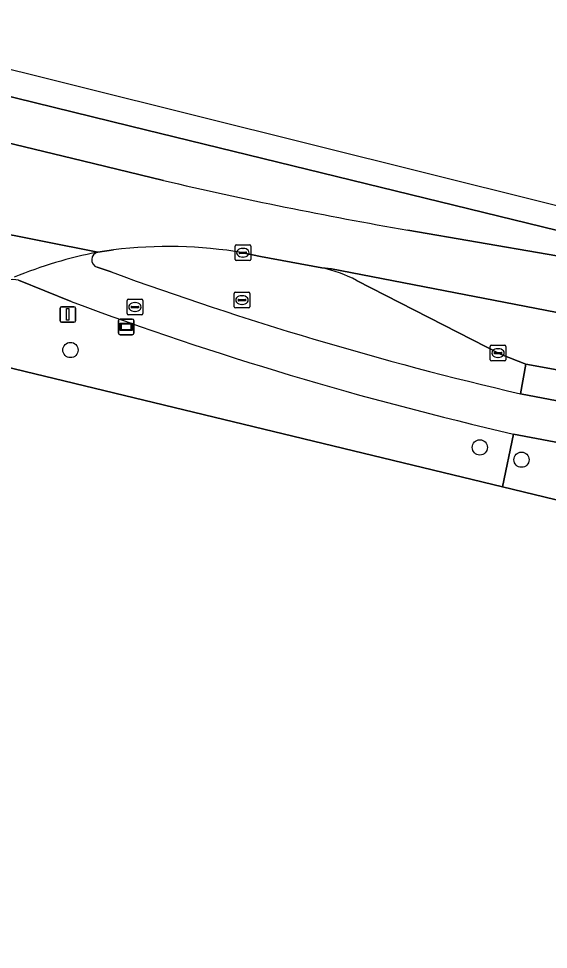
# Model space of a CAD drawing. Extents: x 163266 to 164362, y 381528 to 382286.
# Drawn here: x 164190 to 164224, y 382139 to 382198.6 of the extents above; entities that cross this region are included whole.
import ezdxf

# ---------------------------------------------------------------- set-up
doc = ezdxf.new("R2010")
doc.units = 0
for name, color, linetype in [('IMGEO_Berm_groen', 7, 'Continuous'), ('IMGEO_Boom', 7, 'Continuous'), ('IMGEO_Brandkraan', 7, 'Continuous'), ('IMGEO_Fietspad_gesloten', 7, 'Continuous'), ('IMGEO_Gemengd_bos', 7, 'Continuous'), ('IMGEO_Kolk', 7, 'Continuous'), ('IMGEO_Rijbaan_regionaal_gesloten', 7, 'Continuous'), ('IMGEO_Rioolput', 7, 'Continuous'), ('IMGEO_Verkeersbordpaal', 7, 'Continuous'), ('IMGEO_Verkeerseiland_open', 7, 'Continuous'), ('IMGEO_Verklikker', 7, 'Continuous'), ('IMGEO_Voetpad_open', 7, 'Continuous')]:
    doc.layers.add(name, color=color, linetype=linetype)

msp = doc.modelspace()

# ---------------------------------------------------------------- linework, layer by layer
at = {"layer": 'IMGEO_Berm_groen'}
for points in [[(164196.142, 382183.829), (164195.137, 382183.683)], [(164209.498, 382182.679), (164205.568, 382183.414), (164204.433, 382183.644)], [(164195.08, 382182.716), (164195.987, 382182.415)], [(164193.42, 382180.511), (164190.05, 382181.883)], [(164222.233, 382174.605), (164222.58, 382176.509), (164221.01, 382177.119), (164211.731, 382181.871)], [(164183.431, 382178.065), (164189.14, 382176.35), (164221.078, 382168.633), (164221.802, 382172.027)], [(164242.761, 382168.056), (164221.802, 382172.027), (164221.078, 382168.633), (164319.147, 382144.939), (164320.491, 382150.547), (164320.352, 382150.58), (164320.76, 382152.184), (164320.88, 382152.695), (164300.244, 382157.799), (164268.86, 382165.411)]]:
    msp.add_lwpolyline(points, dxfattribs=at)
for centre, radius, start, end in [((164199.655, 382155.387), 28.658, 80.40236, 97.04115), ((164195.237, 382183.192), 0.501, 101.55589, 251.69729), ((164207.661, 382174.112), 8.762, 62.31938, 77.8958), ((164273.108, 382393.58), 224.808, 249.93692, 256.92032), ((164189.711, 382180.578), 1.348, 75.41487, 107.50697), ((164272.825, 382394.434), 228.185, 249.63577, 257.07912)]:
    msp.add_arc(centre, radius, start, end, dxfattribs=at)
at = {"layer": 'IMGEO_Boom'}
for centre in [(164193.375, 382177.41), (164219.635, 382171.171), (164222.306, 382170.381)]:
    msp.add_circle(centre, 0.489, dxfattribs=at)
at = {"layer": 'IMGEO_Brandkraan'}
for p, q in [((164197.011, 382179.74), (164197.011, 382180.592)), ((164197.086, 382180.666), (164197.938, 382180.666)), ((164197.499, 382180.446), (164197.524, 382180.446)), ((164198.012, 382180.592), (164198.012, 382179.74)), ((164197.938, 382179.666), (164197.086, 382179.666)), ((164197.27, 382180.16), (164197.27, 382180.172)), ((164197.708, 382180.123), (164197.31, 382180.123)), ((164197.313, 382180.209), (164197.711, 382180.209)), ((164197.522, 382179.886), (164197.497, 382179.886)), ((164197.754, 382180.172), (164197.754, 382180.16))]:
    msp.add_line(p, q, dxfattribs=at)
for points in [[(164197.011, 382179.74), (164197.011, 382180.592)], [(164197.086, 382180.666), (164197.938, 382180.666)], [(164198.012, 382180.592), (164198.012, 382179.74)], [(164197.938, 382179.666), (164197.086, 382179.666)]]:
    msp.add_lwpolyline(points, dxfattribs=at)
for centre, radius, start, end in [((164197.088, 382180.59), 0.0765, 91.55205, 178.44795), ((164197.088, 382180.59), 0.0765, 91.55205, 178.44795), ((164197.936, 382180.59), 0.0765, 1.55205, 88.44795), ((164197.936, 382180.59), 0.0765, 1.55205, 88.44795), ((164197.088, 382179.742), 0.0765, 181.55205, 268.44795), ((164197.088, 382179.742), 0.0765, 181.55205, 268.44795), ((164197.31, 382180.169), 0.0403, 85.87752, 175.75265), ((164197.307, 382180.159), 0.0366, 178.93798, 274.71019), ((164197.711, 382180.166), 0.043, 264.86636, 352.45326), ((164197.715, 382180.171), 0.0386, 1.73085, 96.63898), ((164197.936, 382179.742), 0.0765, 271.55205, 358.44795), ((164197.936, 382179.742), 0.0765, 271.55205, 358.44795)]:
    msp.add_arc(centre, radius, start, end, dxfattribs=at)
for centre, major_axis, ratio, start_param, end_param in [((164197.498, 382180.166), (-0.387, 0.002), 0.722429, 4.712389, 7.853982), ((164197.523, 382180.166), (-0.39, 0.002), 0.717154, 1.570796, 4.712389)]:
    msp.add_ellipse(centre, major_axis=major_axis, ratio=ratio, start_param=start_param, end_param=end_param, dxfattribs=at)
at = {"layer": 'IMGEO_Fietspad_gesloten'}
for points in [[(164195.137, 382183.683), (164184.247, 382185.847)], [(164195.987, 382182.415), (164195.08, 382182.716)], [(164190.05, 382181.883), (164193.42, 382180.511)], [(164245.236, 382170.232), (164222.233, 382174.605)], [(164221.802, 382172.027), (164242.761, 382168.056)]]:
    msp.add_lwpolyline(points, dxfattribs=at)
for centre, radius, start, end in [((164200.474, 382156.164), 28.032, 100.97574, 112.44626), ((164200.474, 382156.164), 28.032, 100.97574, 112.44626), ((164195.237, 382183.192), 0.501, 101.55589, 251.69729), ((164273.108, 382393.58), 224.808, 249.93692, 256.92032), ((164189.711, 382180.578), 1.348, 75.41487, 107.50697), ((164272.825, 382394.434), 228.185, 249.63577, 257.07912)]:
    msp.add_arc(centre, radius, start, end, dxfattribs=at)
at = {"layer": 'IMGEO_Gemengd_bos'}
msp.add_lwpolyline([(164245.866, 381996.512), (164343.682, 382086.33), (164342.438, 382086.174), (164341.072, 382087.388), (164340.085, 382088.265), (164334.722, 382104.739), (164335.09, 382104.856), (164331.564, 382116.365), (164327.778, 382126.68), (164326.067, 382131.437), (164322.086, 382144.225), (164319.147, 382144.939), (164221.078, 382168.633), (164189.14, 382176.35), (164169.547, 382087.975), (164159.013, 382041.61)], dxfattribs=at)
at = {"layer": 'IMGEO_Kolk'}
for p, q in [((164203.936, 382183.217), (164203.936, 382184.069)), ((164204.011, 382184.143), (164204.863, 382184.143)), ((164204.424, 382183.923), (164204.449, 382183.923)), ((164204.937, 382184.069), (164204.937, 382183.217)), ((164204.195, 382183.637), (164204.195, 382183.649)), ((164204.633, 382183.6), (164204.235, 382183.6)), ((164204.238, 382183.686), (164204.636, 382183.686)), ((164204.447, 382183.363), (164204.422, 382183.363)), ((164204.679, 382183.649), (164204.679, 382183.637)), ((164204.863, 382183.143), (164204.011, 382183.143)), ((164220.303, 382176.788), (164220.303, 382177.64)), ((164220.378, 382177.714), (164221.23, 382177.714)), ((164220.605, 382177.257), (164221.003, 382177.257)), ((164220.791, 382177.494), (164220.816, 382177.494)), ((164221.304, 382177.64), (164221.304, 382176.788)), ((164221.23, 382176.714), (164220.378, 382176.714)), ((164220.562, 382177.208), (164220.562, 382177.22)), ((164221, 382177.171), (164220.602, 382177.171)), ((164220.814, 382176.934), (164220.789, 382176.934)), ((164221.046, 382177.22), (164221.046, 382177.208))]:
    msp.add_line(p, q, dxfattribs=at)
for points in [[(164203.936, 382183.217), (164203.936, 382184.069)], [(164204.011, 382184.143), (164204.863, 382184.143)], [(164204.937, 382184.069), (164204.937, 382183.217)], [(164204.863, 382183.143), (164204.011, 382183.143)], [(164220.303, 382176.788), (164220.303, 382177.64)], [(164220.378, 382177.714), (164221.23, 382177.714)], [(164221.304, 382177.64), (164221.304, 382176.788)], [(164221.23, 382176.714), (164220.378, 382176.714)]]:
    msp.add_lwpolyline(points, dxfattribs=at)
for centre, radius, start, end in [((164204.013, 382184.067), 0.0765, 91.55205, 178.44795), ((164204.013, 382184.067), 0.0765, 91.55205, 178.44795), ((164204.861, 382184.067), 0.0765, 1.55205, 88.44795), ((164204.861, 382184.067), 0.0765, 1.55205, 88.44795), ((164204.013, 382183.219), 0.0765, 181.55205, 268.44795), ((164204.013, 382183.219), 0.0765, 181.55205, 268.44795), ((164204.235, 382183.646), 0.0403, 85.87752, 175.75265), ((164204.232, 382183.636), 0.0366, 178.93798, 274.71019), ((164204.636, 382183.643), 0.043, 264.86636, 352.45326), ((164204.64, 382183.648), 0.0386, 1.73085, 96.63898), ((164204.861, 382183.219), 0.0765, 271.55205, 358.44795), ((164204.861, 382183.219), 0.0765, 271.55205, 358.44795), ((164220.38, 382177.638), 0.0765, 91.55205, 178.44795), ((164220.38, 382177.638), 0.0765, 91.55205, 178.44795), ((164220.602, 382177.217), 0.0403, 85.87752, 175.75265), ((164221.007, 382177.219), 0.0386, 1.73085, 96.63898), ((164221.228, 382177.638), 0.0765, 1.55205, 88.44795), ((164221.228, 382177.638), 0.0765, 1.55205, 88.44795), ((164220.38, 382176.79), 0.0765, 181.55205, 268.44795), ((164220.38, 382176.79), 0.0765, 181.55205, 268.44795), ((164220.599, 382177.207), 0.0366, 178.93798, 274.71019), ((164221.003, 382177.214), 0.043, 264.86636, 352.45326), ((164221.228, 382176.79), 0.0765, 271.55205, 358.44795), ((164221.228, 382176.79), 0.0765, 271.55205, 358.44795)]:
    msp.add_arc(centre, radius, start, end, dxfattribs=at)
for centre, major_axis, ratio, start_param, end_param in [((164204.423, 382183.643), (-0.387, 0.002), 0.722429, 4.712389, 7.853982), ((164204.448, 382183.643), (-0.39, 0.002), 0.717154, 1.570796, 4.712389), ((164220.79, 382177.214), (-0.387, 0.002), 0.722429, 4.712389, 7.853982), ((164220.815, 382177.214), (-0.39, 0.002), 0.717154, 1.570796, 4.712389)]:
    msp.add_ellipse(centre, major_axis=major_axis, ratio=ratio, start_param=start_param, end_param=end_param, dxfattribs=at)
at = {"layer": 'IMGEO_Rijbaan_regionaal_gesloten'}
for points in [[(164350.865, 382154.51), (164350.742, 382155.237), (164178.918, 382198.007), (164176.262, 382198.649), (164175.847, 382196.99), (164179.19, 382196.174), (164182.491, 382195.368), (164197.227, 382191.764), (164233.115, 382182.987)], [(164199.343, 382188.276), (164194.146, 382189.529), (164181.813, 382192.504), (164178.495, 382193.277), (164178.431, 382193.297), (164175.235, 382194.095), (164175.16, 382194.107), (164174.36, 382190.503), (164177.638, 382189.678), (164180.941, 382188.852), (164185.07, 382187.863), (164186.259, 382187.581)], [(164186.297, 382186.628), (164184.43, 382185.915), (164184.247, 382185.847), (164195.137, 382183.683), (164196.142, 382183.829)], [(164232.881, 382182.018), (164215.007, 382185.094)], [(164204.433, 382183.644), (164205.568, 382183.414), (164209.498, 382182.679), (164210.111, 382182.616), (164256.639, 382173.611), (164260.587, 382172.883), (164264.359, 382171.928), (164264.357, 382171.89), (164277.063, 382168.797), (164288.979, 382165.831), (164289.015, 382165.884), (164325.801, 382156.916), (164332.819, 382155.205), (164336.872, 382154.226), (164351.518, 382150.649)], [(164210.111, 382182.616), (164209.498, 382182.679)], [(164211.731, 382181.871), (164221.01, 382177.119), (164222.58, 382176.509), (164240.61, 382173.233), (164242.173, 382173.115), (164250.271, 382173.515), (164254.623, 382173.714), (164256.639, 382173.611), (164210.111, 382182.616)]]:
    msp.add_lwpolyline(points, dxfattribs=at)
for centre, radius, start, end in [((164262.295, 382458.024), 276.997, 256.86379, 260.17047), ((164199.655, 382155.387), 28.658, 80.40236, 97.04115), ((164207.661, 382174.112), 8.762, 62.31938, 77.8958)]:
    msp.add_arc(centre, radius, start, end, dxfattribs=at)
at = {"layer": 'IMGEO_Rioolput'}
for p, q in [((164203.881, 382180.185), (164203.881, 382181.037)), ((164203.956, 382181.111), (164204.808, 382181.111)), ((164204.369, 382180.891), (164204.394, 382180.891)), ((164204.882, 382181.037), (164204.882, 382180.185)), ((164204.14, 382180.605), (164204.14, 382180.617)), ((164204.578, 382180.568), (164204.18, 382180.568)), ((164204.183, 382180.654), (164204.581, 382180.654)), ((164204.392, 382180.331), (164204.367, 382180.331)), ((164204.624, 382180.617), (164204.624, 382180.605)), ((164204.808, 382180.111), (164203.956, 382180.111))]:
    msp.add_line(p, q, dxfattribs=at)
for points in [[(164203.881, 382180.185), (164203.881, 382181.037)], [(164203.956, 382181.111), (164204.808, 382181.111)], [(164204.882, 382181.037), (164204.882, 382180.185)], [(164204.808, 382180.111), (164203.956, 382180.111)]]:
    msp.add_lwpolyline(points, dxfattribs=at)
for centre, radius, start, end in [((164203.958, 382181.035), 0.0765, 91.55205, 178.44795), ((164203.958, 382181.035), 0.0765, 91.55205, 178.44795), ((164204.806, 382181.035), 0.0765, 1.55205, 88.44795), ((164204.806, 382181.035), 0.0765, 1.55205, 88.44795), ((164204.18, 382180.614), 0.0403, 85.87752, 175.75265), ((164204.177, 382180.604), 0.0366, 178.93798, 274.71019), ((164204.581, 382180.611), 0.043, 264.86636, 352.45326), ((164204.585, 382180.616), 0.0386, 1.73085, 96.63898), ((164203.958, 382180.187), 0.0765, 181.55205, 268.44795), ((164203.958, 382180.187), 0.0765, 181.55205, 268.44795), ((164204.806, 382180.187), 0.0765, 271.55205, 358.44795), ((164204.806, 382180.187), 0.0765, 271.55205, 358.44795)]:
    msp.add_arc(centre, radius, start, end, dxfattribs=at)
for centre, major_axis, ratio, start_param, end_param in [((164204.368, 382180.611), (-0.387, 0.002), 0.722429, 4.712389, 7.853982), ((164204.393, 382180.611), (-0.39, 0.002), 0.717154, 1.570796, 4.712389)]:
    msp.add_ellipse(centre, major_axis=major_axis, ratio=ratio, start_param=start_param, end_param=end_param, dxfattribs=at)
at = {"layer": 'IMGEO_Verkeersbordpaal'}
for p, q in [((164192.707, 382179.288), (164192.707, 382180.088)), ((164192.707, 382180.088), (164192.707, 382179.288)), ((164192.807, 382180.188), (164193.597, 382180.188)), ((164193.597, 382180.188), (164192.807, 382180.188)), ((164193.697, 382180.088), (164193.697, 382179.288)), ((164193.697, 382179.288), (164193.697, 382180.088)), ((164193.597, 382179.188), (164192.807, 382179.188)), ((164192.807, 382179.188), (164193.597, 382179.188))]:
    msp.add_line(p, q, dxfattribs=at)
msp.add_lwpolyline([(164193.127, 382180.063), (164193.277, 382180.063), (164193.277, 382179.313), (164193.127, 382179.313), (164193.127, 382180.063)], dxfattribs=at)
for centre, start, end in [((164192.807, 382180.088), 90, 180), ((164192.807, 382180.088), 90, 180), ((164193.597, 382180.088), 0, 90), ((164193.597, 382180.088), 360, 90), ((164192.807, 382179.288), 180, 270), ((164192.807, 382179.288), 180, 270), ((164193.597, 382179.288), 270, 0), ((164193.597, 382179.288), 270, 0)]:
    msp.add_arc(centre, 0.1, start, end, dxfattribs=at)
at = {"layer": 'IMGEO_Verkeerseiland_open'}
for points in [[(164233.115, 382182.987), (164197.227, 382191.764), (164182.491, 382195.368)], [(164181.813, 382192.504), (164194.146, 382189.529), (164199.343, 382188.276)], [(164215.007, 382185.094), (164232.881, 382182.018)]]:
    msp.add_lwpolyline(points, dxfattribs=at)
msp.add_arc((164262.295, 382458.024), 276.997, 256.86379, 260.17047, dxfattribs=at)
at = {"layer": 'IMGEO_Verklikker'}
for p, q in [((164196.455, 382178.493), (164196.455, 382179.293)), ((164196.455, 382179.293), (164196.455, 382178.493)), ((164196.555, 382179.393), (164197.345, 382179.393)), ((164197.345, 382179.393), (164196.555, 382179.393)), ((164197.445, 382179.293), (164197.445, 382178.493)), ((164197.445, 382178.493), (164197.445, 382179.293)), ((164197.345, 382178.393), (164196.555, 382178.393)), ((164196.555, 382178.393), (164197.345, 382178.393))]:
    msp.add_line(p, q, dxfattribs=at)
for points in [[(164196.556, 382179.125), (164197.344, 382179.125), (164197.344, 382178.661), (164196.556, 382178.661), (164196.556, 382179.125)], [(164196.621, 382179.06), (164196.621, 382178.726), (164197.279, 382178.726), (164197.279, 382179.06), (164196.621, 382179.06)]]:
    msp.add_lwpolyline(points, dxfattribs=at)
for centre, start, end in [((164196.555, 382179.293), 90, 180), ((164196.555, 382179.293), 90, 180), ((164197.345, 382179.293), 0, 90), ((164197.345, 382179.293), 360, 90), ((164196.555, 382178.493), 180, 270), ((164196.555, 382178.493), 180, 270), ((164197.345, 382178.493), 270, 0), ((164197.345, 382178.493), 270, 0)]:
    msp.add_arc(centre, 0.1, start, end, dxfattribs=at)
at = {"layer": 'IMGEO_Voetpad_open'}
msp.add_lwpolyline([(164240.61, 382173.233), (164222.58, 382176.509), (164222.233, 382174.605), (164245.236, 382170.232)], dxfattribs=at)

doc.saveas('drawing.dxf')
